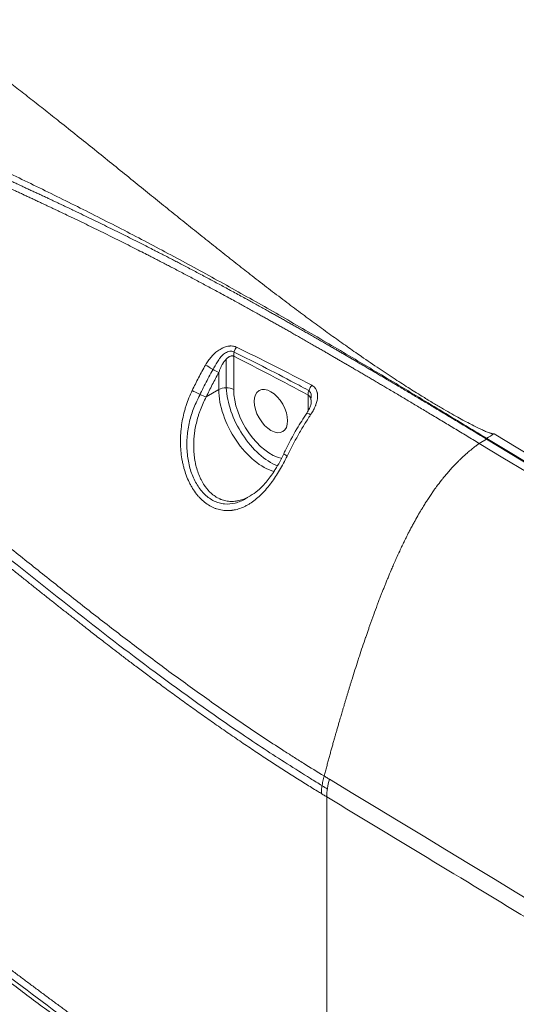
# Model space of a CAD drawing. Header units: millimetres. Extents: x 5437 to 18441, y -4466 to 3128.
# Tile 474 of 497: x 15636.46 to 15644.01, y -609.07 to -594.1. Entities that reach past the tile are written whole.
import ezdxf

# ---------------------------------------------------------------- set-up
doc = ezdxf.new("R2010")
doc.units = ezdxf.units.MM
doc.layers.add('1轮廓实线层', color=7, linetype='Continuous', lineweight=18)

# ---------------------------------------------------------------- blocks, each defined once
blk = doc.blocks.new('MR07S-930-Z')
at = {"layer": '1轮廓实线层'}
for p, q in [((7530.658, -5655.672), (7530.658, -5658.402)), ((7531.365, -5655.395), (7531.365, -5658.571)), ((7529.951, -5658.571), (7529.951, -5656.951)), ((7528.754, -5659.262), (7529.951, -5658.571)), ((7538.436, -5660.578), (7538.436, -5659.089)), ((7555.405, -5663.277), (7554.698, -5663.685)), ((7556.114, -5662.764), (7556.106, -5662.769)), ((7536.137, -5664.657), (7536.136, -5664.659)), ((7540.204, -5697.256), (7540.204, -5733.787))]:
    blk.add_line(p, q, dxfattribs=at)
for centre, major_axis, ratio, start_param, end_param in [((7532.072, -5654.987), (0.448, 0.894), 0.614193, 1.360107, 2.32092), ((7529.244, -5656.542), (-0.871, 0.491), 0.014363, 0.877482, 2.52604), ((7528.047, -5658.854), (-0.902, 0.431), 0.109017, 0.862196, 2.521867), ((7530.658, -5658.979), (1, 0), 0.57735, 0.785398, 2.356194), ((7534.194, -5661.02), (-3, 5.196), 0.57735, 0.785398, 2.604233), ((7534.901, -5660.612), (3, -5.196), 0.57735, 3.975244, 5.644021), ((7534.901, -5660.612), (2.5, -4.33), 0.57735, 3.926991, 5.797367), ((7539.143, -5658.681), (-0.477, -0.879), 0.594407, 4.417391, 5.482332), ((7539.143, -5661.356), (-0.833, 0.553), 0.087701, 5.367146, 6.294558), ((7366.609, -15100.341), (-5847.271, 10127.771), 0.57735, 5.457597, 5.474954), ((7366.61, -15100.335), (-5847.318, 10127.852), 0.57735, 5.457597, 5.474954), ((7365.902, -15100.749), (5847.271, -10127.771), 0.57735, 2.316004, 2.333362), ((7537.036, -5665.095), (-0.899, 0.438), 0.098815, 0.021067, 0.898485), ((7544.447, -5694.807), (3.101, 5.136), 0.563983, 2.041851, 2.367386), ((7351.629, -15108.99), (5832.803, -10102.71), 0.57735, 2.316004, 2.333301)]:
    blk.add_ellipse(centre, major_axis=major_axis, ratio=ratio, start_param=start_param, end_param=end_param, dxfattribs=at)
blk.add_ellipse((7534.901, -5660.612), major_axis=(1.125, -1.949), ratio=0.57735, dxfattribs=at)
for points, degree, knots in [([(7556.114, -5662.764), (7556.113, -5662.764), (7556.11, -5662.766), (7556.106, -5662.767), (7556.102, -5662.768), (7556.097, -5662.77), (7556.093, -5662.771), (7556.088, -5662.772), (7556.084, -5662.773), (7556.079, -5662.773), (7556.074, -5662.774), (7556.069, -5662.775), (7556.063, -5662.775), (7556.058, -5662.775), (7556.053, -5662.775), (7556.038, -5662.775), (7556.012, -5662.773), (7555.973, -5662.768), (7555.928, -5662.758), (7555.878, -5662.745), (7555.821, -5662.729), (7555.737, -5662.702), (7555.622, -5662.661), (7555.471, -5662.603), (7555.302, -5662.532), (7555.112, -5662.449), (7554.903, -5662.353), (7554.675, -5662.245), (7554.34, -5662.081), (7553.884, -5661.85), (7553.291, -5661.537), (7552.627, -5661.175), (7551.89, -5660.76), (7551.078, -5660.29), (7550.184, -5659.76), (7549.127, -5659.116), (7547.895, -5658.345), (7546.477, -5657.43), (7544.924, -5656.4), (7543.408, -5655.364), (7541.951, -5654.346), (7540.585, -5653.372), (7539.165, -5652.341), (7537.701, -5651.259), (7536.198, -5650.13), (7534.664, -5648.96), (7533.173, -5647.808), (7531.726, -5646.677), (7530.327, -5645.574), (7528.898, -5644.438), (7527.447, -5643.277), (7525.982, -5642.1), (7524.493, -5640.899), (7522.967, -5639.666), (7521.391, -5638.391), (7519.777, -5637.087), (7518.14, -5635.768), (7516.489, -5634.444), (7514.928, -5633.199), (7513.465, -5632.041), (7512.111, -5630.976), (7510.772, -5629.931), (7509.258, -5628.76), (7507.6, -5627.491), (7505.824, -5626.152), (7504.153, -5624.909), (7502.46, -5623.667), (7500.773, -5622.447), (7499.118, -5621.269), (7497.638, -5620.229), (7496.323, -5619.315), (7495.289, -5618.601), (7494.501, -5618.058), (7493.925, -5617.661), (7493.402, -5617.3), (7492.932, -5616.975), (7492.516, -5616.683), (7492.152, -5616.426), (7491.841, -5616.201), (7491.582, -5616.008), (7491.375, -5615.848), (7491.247, -5615.742), (7491.18, -5615.681), (7491.153, -5615.656), (7491.13, -5615.634), (7491.11, -5615.612), (7491.092, -5615.593), (7491.078, -5615.576), (7491.066, -5615.56), (7491.058, -5615.548), (7491.054, -5615.539), (7491.052, -5615.534), (7491.051, -5615.529), (7491.051, -5615.524), (7491.051, -5615.519), (7491.052, -5615.515), (7491.054, -5615.51), (7491.057, -5615.506), (7491.059, -5615.503), (7491.06, -5615.502)], 3, [0, 0, 0, 0, 0.000047, 0.000094, 0.000142, 0.000189, 0.000236, 0.000284, 0.000332, 0.000381, 0.000431, 0.000481, 0.000533, 0.000585, 0.000638, 0.000693, 0.001012, 0.001397, 0.001854, 0.002385, 0.002993, 0.003679, 0.005149, 0.006881, 0.008881, 0.01115, 0.013693, 0.016513, 0.019612, 0.026246, 0.03389, 0.042571, 0.052336, 0.063255, 0.07542, 0.088939, 0.107127, 0.127258, 0.149634, 0.174619, 0.194275, 0.2149, 0.236576, 0.259387, 0.28276, 0.30695, 0.331943, 0.353892, 0.376447, 0.399605, 0.423304, 0.447306, 0.471353, 0.49638, 0.522349, 0.548913, 0.575759, 0.602752, 0.629775, 0.651968, 0.673832, 0.695309, 0.716421, 0.746363, 0.774198, 0.800195, 0.824531, 0.852717, 0.877763, 0.899988, 0.919633, 0.936893, 0.946293, 0.954881, 0.96268, 0.969707, 0.975972, 0.981486, 0.986258, 0.990298, 0.993614, 0.996215, 0.99673, 0.997206, 0.997644, 0.998043, 0.998404, 0.998727, 0.999014, 0.999264, 0.999355, 0.999443, 0.999528, 0.999609, 0.999689, 0.999767, 0.999845, 0.999922, 1, 1, 1, 1]), ([(7555.406, -5663.196), (7554.665, -5662.746), (7553.924, -5662.296), (7552.442, -5661.399), (7551.701, -5660.951), (7549.477, -5659.61), (7547.995, -5658.72), (7545.03, -5656.949), (7543.548, -5656.068), (7540.582, -5654.321), (7539.1, -5653.454), (7536.876, -5652.167), (7536.134, -5651.74), (7534.651, -5650.892), (7533.91, -5650.471), (7531.687, -5649.216), (7530.205, -5648.39), (7527.983, -5647.172), (7527.243, -5646.769), (7525.762, -5645.969), (7525.022, -5645.573), (7522.801, -5644.395), (7521.321, -5643.624), (7519.102, -5642.487), (7518.363, -5642.111), (7516.884, -5641.366), (7516.145, -5640.997), (7514.666, -5640.264), (7513.927, -5639.901), (7512.449, -5639.179), (7511.71, -5638.82), (7510.232, -5638.107), (7509.494, -5637.752), (7508.016, -5637.046), (7507.278, -5636.694), (7505.062, -5635.641), (7503.585, -5634.941), (7500.63, -5633.533), (7499.153, -5632.825), (7496.197, -5631.385), (7494.718, -5630.653), (7491.758, -5629.147), (7490.277, -5628.373), (7488.054, -5627.171), (7487.312, -5626.763), (7485.828, -5625.931), (7485.085, -5625.507), (7484.343, -5625.075)], 3, [0, 0, 0, 0, 0.03125, 0.03125, 0.0625, 0.0625, 0.125, 0.125, 0.1875, 0.1875, 0.25, 0.25, 0.28125, 0.28125, 0.3125, 0.3125, 0.375, 0.375, 0.40625, 0.40625, 0.4375, 0.4375, 0.5, 0.5, 0.53125, 0.53125, 0.5625, 0.5625, 0.59375, 0.59375, 0.625, 0.625, 0.65625, 0.65625, 0.6875, 0.6875, 0.75, 0.75, 0.8125, 0.8125, 0.875, 0.875, 0.9375, 0.9375, 0.96875, 0.96875, 1, 1, 1, 1]), ([(7484.199, -5626.853), (7486.618, -5628.242), (7489.226, -5629.605), (7491.316, -5630.698), (7493.65, -5631.839), (7495.627, -5632.805), (7497.976, -5633.901), (7499.742, -5634.725), (7502.189, -5635.842), (7502.977, -5636.201), (7504.199, -5636.756), (7506.002, -5637.575), (7506.187, -5637.659), (7508.732, -5638.817), (7510.539, -5639.651), (7513.166, -5640.865), (7515.459, -5641.959), (7519.296, -5643.79), (7522.912, -5645.632), (7527.181, -5647.807), (7531.629, -5650.243), (7535.151, -5652.172), (7539.018, -5654.393), (7542.306, -5656.28), (7546.038, -5658.49), (7550.182, -5660.943), (7554.698, -5663.685)], 2, [0, 0, 0, 0.0625, 0.0625, 0.125, 0.125, 0.1875, 0.1875, 0.25, 0.25, 0.28125, 0.28125, 0.3125, 0.3125, 0.375, 0.375, 0.4375, 0.4375, 0.5, 0.5, 0.625, 0.625, 0.75, 0.75, 0.875, 0.875, 1, 1, 1]), ([(7484.696, -5626.324), (7484.801, -5626.385), (7487.325, -5627.833), (7489.933, -5629.197), (7492.024, -5630.29), (7494.357, -5631.431), (7496.334, -5632.397), (7498.683, -5633.493), (7500.449, -5634.317), (7502.896, -5635.433), (7503.684, -5635.792), (7504.906, -5636.348), (7506.709, -5637.167), (7506.894, -5637.251), (7509.439, -5638.408), (7511.246, -5639.243), (7513.873, -5640.456), (7516.167, -5641.551), (7520.003, -5643.382), (7523.619, -5645.224), (7527.889, -5647.398), (7532.336, -5649.835), (7535.858, -5651.764), (7539.726, -5653.984), (7543.013, -5655.872), (7546.745, -5658.081), (7550.889, -5660.535), (7555.405, -5663.277)], 2, [0, 0, 0, 0.00271, 0.06504, 0.06504, 0.127371, 0.127371, 0.189702, 0.189702, 0.252032, 0.252032, 0.283198, 0.283198, 0.314363, 0.314363, 0.376694, 0.376694, 0.439024, 0.439024, 0.501355, 0.501355, 0.626016, 0.626016, 0.750677, 0.750677, 0.875339, 0.875339, 1, 1, 1]), ([(7539.961, -5695.274), (7539.299, -5694.872), (7538.642, -5694.466), (7537.665, -5693.854), (7537.34, -5693.649), (7536.694, -5693.238), (7536.372, -5693.032), (7535.41, -5692.412), (7534.774, -5691.996), (7533.511, -5691.161), (7532.884, -5690.74), (7531.64, -5689.896), (7531.023, -5689.472), (7529.796, -5688.62), (7529.187, -5688.192), (7527.977, -5687.334), (7527.375, -5686.903), (7526.18, -5686.038), (7525.586, -5685.604), (7523.815, -5684.298), (7522.647, -5683.423), (7520.912, -5682.104), (7520.337, -5681.663), (7519.19, -5680.781), (7518.619, -5680.339), (7517.482, -5679.453), (7516.915, -5679.01), (7515.786, -5678.122), (7515.222, -5677.677), (7514.099, -5676.788), (7513.539, -5676.343), (7512.421, -5675.452), (7511.863, -5675.007), (7510.749, -5674.116), (7510.192, -5673.67), (7509.081, -5672.779), (7508.525, -5672.334), (7507.415, -5671.443), (7506.86, -5670.998), (7505.749, -5670.108), (7505.194, -5669.663), (7504.36, -5668.998), (7504.082, -5668.776), (7503.525, -5668.332), (7503.247, -5668.111), (7502.412, -5667.447), (7501.854, -5667.005), (7500.735, -5666.122), (7500.175, -5665.681), (7499.333, -5665.021), (7499.052, -5664.802), (7498.489, -5664.363), (7498.207, -5664.144), (7497.36, -5663.487), (7496.793, -5663.05), (7495.656, -5662.179), (7495.086, -5661.744), (7493.94, -5660.878), (7493.365, -5660.446), (7492.209, -5659.586), (7491.629, -5659.157), (7490.462, -5658.302), (7489.876, -5657.877), (7488.697, -5657.03), (7488.105, -5656.608), (7486.316, -5655.348), (7485.11, -5654.516), (7483.888, -5653.693)], 3, [0, 0, 0, 0, 0.03125, 0.03125, 0.046875, 0.046875, 0.0625, 0.0625, 0.09375, 0.09375, 0.125, 0.125, 0.15625, 0.15625, 0.1875, 0.1875, 0.21875, 0.21875, 0.25, 0.25, 0.3125, 0.3125, 0.34375, 0.34375, 0.375, 0.375, 0.40625, 0.40625, 0.4375, 0.4375, 0.46875, 0.46875, 0.5, 0.5, 0.53125, 0.53125, 0.5625, 0.5625, 0.59375, 0.59375, 0.625, 0.625, 0.640625, 0.640625, 0.65625, 0.65625, 0.6875, 0.6875, 0.71875, 0.71875, 0.734375, 0.734375, 0.75, 0.75, 0.78125, 0.78125, 0.8125, 0.8125, 0.84375, 0.84375, 0.875, 0.875, 0.90625, 0.90625, 0.9375, 0.9375, 1, 1, 1, 1]), ([(7482.511, -5654.618), (7482.72, -5654.757), (7483.148, -5655.042), (7483.793, -5655.475), (7484.446, -5655.917), (7485.095, -5656.36), (7485.739, -5656.804), (7486.384, -5657.252), (7487.037, -5657.709), (7487.701, -5658.177), (7488.365, -5658.649), (7489.029, -5659.125), (7489.713, -5659.618), (7490.448, -5660.153), (7491.258, -5660.746), (7492.129, -5661.389), (7493.015, -5662.049), (7493.867, -5662.689), (7494.657, -5663.286), (7495.373, -5663.832), (7496.017, -5664.324), (7496.596, -5664.769), (7497.12, -5665.173), (7497.602, -5665.546), (7498.053, -5665.896), (7498.477, -5666.226), (7498.874, -5666.536), (7499.245, -5666.826), (7499.595, -5667.101), (7499.932, -5667.365), (7500.263, -5667.625), (7500.592, -5667.884), (7500.922, -5668.144), (7501.253, -5668.406), (7501.593, -5668.675), (7501.949, -5668.957), (7502.333, -5669.261), (7502.752, -5669.594), (7503.213, -5669.96), (7503.714, -5670.36), (7504.256, -5670.792), (7504.838, -5671.257), (7505.454, -5671.75), (7506.088, -5672.257), (7506.713, -5672.758), (7507.309, -5673.237), (7507.871, -5673.687), (7508.4, -5674.112), (7508.898, -5674.511), (7509.366, -5674.887), (7509.808, -5675.241), (7510.232, -5675.58), (7510.646, -5675.911), (7511.056, -5676.239), (7511.465, -5676.567), (7511.875, -5676.894), (7512.286, -5677.222), (7512.697, -5677.549), (7513.108, -5677.877), (7513.52, -5678.204), (7513.929, -5678.529), (7514.331, -5678.848), (7514.725, -5679.16), (7515.112, -5679.465), (7515.494, -5679.767), (7515.874, -5680.066), (7516.256, -5680.366), (7516.641, -5680.668), (7517.039, -5680.98), (7517.464, -5681.312), (7517.933, -5681.678), (7518.461, -5682.087), (7519.055, -5682.547), (7519.721, -5683.06), (7520.464, -5683.631), (7521.293, -5684.263), (7522.217, -5684.962), (7523.25, -5685.738), (7524.392, -5686.587), (7525.616, -5687.488), (7526.876, -5688.402), (7528.143, -5689.31), (7529.429, -5690.218), (7530.751, -5691.137), (7532.083, -5692.048), (7533.375, -5692.916), (7534.602, -5693.727), (7535.793, -5694.501), (7536.984, -5695.263), (7538.163, -5696.004), (7539.071, -5696.564), (7539.572, -5696.87), (7539.695, -5696.945)], 3, [0, 0, 0, 0, 0.010441, 0.021409, 0.032343, 0.04337, 0.054295, 0.065142, 0.076314, 0.087848, 0.099338, 0.110716, 0.122375, 0.134998, 0.149276, 0.165018, 0.18105, 0.196368, 0.210517, 0.223357, 0.234901, 0.245263, 0.254641, 0.26329, 0.271436, 0.279158, 0.286392, 0.29311, 0.299427, 0.305525, 0.311545, 0.317553, 0.323564, 0.3296, 0.33576, 0.342219, 0.349188, 0.356858, 0.365319, 0.374549, 0.384513, 0.395222, 0.406673, 0.418555, 0.430215, 0.441207, 0.451513, 0.461252, 0.470434, 0.479024, 0.487092, 0.494817, 0.502375, 0.509884, 0.517395, 0.524914, 0.532432, 0.539944, 0.547467, 0.555004, 0.562494, 0.569839, 0.576992, 0.583986, 0.590898, 0.597796, 0.604688, 0.611598, 0.618683, 0.62623, 0.634574, 0.643988, 0.654598, 0.666455, 0.679635, 0.694262, 0.71047, 0.728486, 0.748523, 0.770104, 0.791955, 0.81326, 0.83462, 0.856896, 0.879323, 0.900526, 0.92015, 0.938781, 0.957704, 0.976806, 0.99428, 1, 1, 1, 1]), ([(7539.764, -5696.185), (7539.393, -5695.96), (7539.024, -5695.733), (7537.912, -5695.046), (7537.174, -5694.581), (7534.98, -5693.18), (7533.545, -5692.234), (7529.308, -5689.363), (7526.576, -5687.407), (7518.565, -5681.456), (7513.473, -5677.379), (7503.309, -5669.227), (7498.239, -5665.154), (7489.785, -5658.835), (7486.557, -5656.522), (7483.201, -5654.276)], 3, [0, 0, 0, 0, 0.017458, 0.017458, 0.052863, 0.052863, 0.123672, 0.123672, 0.265291, 0.265291, 0.548529, 0.548529, 0.831767, 0.831767, 1, 1, 1, 1]), ([(7531.629, -5654.531), (7531.599, -5654.516), (7531.569, -5654.504), (7531.507, -5654.481), (7531.475, -5654.471), (7531.377, -5654.445), (7531.31, -5654.433), (7531.173, -5654.421), (7531.102, -5654.42), (7531.013, -5654.425), (7530.995, -5654.427), (7530.959, -5654.43), (7530.94, -5654.432), (7530.886, -5654.439), (7530.849, -5654.445), (7530.74, -5654.466), (7530.667, -5654.485), (7530.524, -5654.53), (7530.452, -5654.557), (7530.346, -5654.603), (7530.311, -5654.619), (7530.241, -5654.653), (7530.206, -5654.671), (7530.102, -5654.728), (7530.034, -5654.768), (7529.836, -5654.898), (7529.71, -5654.996), (7529.559, -5655.129), (7529.529, -5655.156), (7529.469, -5655.212), (7529.44, -5655.24), (7529.354, -5655.326), (7529.299, -5655.385), (7529.138, -5655.566), (7529.038, -5655.693), (7528.85, -5655.958), (7528.763, -5656.095), (7528.682, -5656.238)], 3, [0, 0, 0, 0, 0.03125, 0.03125, 0.0625, 0.0625, 0.125, 0.125, 0.1875, 0.1875, 0.203125, 0.203125, 0.21875, 0.21875, 0.25, 0.25, 0.3125, 0.3125, 0.375, 0.375, 0.40625, 0.40625, 0.4375, 0.4375, 0.5, 0.5, 0.625, 0.625, 0.65625, 0.65625, 0.6875, 0.6875, 0.75, 0.75, 0.875, 0.875, 1, 1, 1, 1]), ([(7529.951, -5655.725), (7529.951, -5655.725), (7529.951, -5655.725), (7530.032, -5655.593), (7530.126, -5655.471), (7530.34, -5655.251), (7530.458, -5655.155), (7530.715, -5655.004), (7530.852, -5654.95), (7531.123, -5654.909), (7531.255, -5654.924), (7531.38, -5654.985), (7531.396, -5654.994), (7531.411, -5655.004)], 3, [0, 0, 0, 0, 0.000224, 0.000224, 0.241171, 0.241171, 0.482119, 0.482119, 0.723066, 0.723066, 0.964014, 0.964014, 1, 1, 1, 1]), ([(7531.412, -5655.001), (7533.464, -5656.014), (7535.518, -5657.069), (7537.86, -5658.312), (7538.148, -5658.466), (7538.435, -5658.62)], 3, [0, 0, 0, 0, 0.877094, 0.877094, 1, 1, 1, 1]), ([(7531.629, -5654.531), (7532.82, -5655.107), (7534.012, -5655.698), (7536.397, -5656.906), (7537.59, -5657.524), (7538.782, -5658.154)], 3, [0, 0, 0, 0, 0.5, 0.5, 1, 1, 1, 1]), ([(7527.791, -5659.817), (7527.877, -5659.631), (7527.964, -5659.445), (7528.273, -5658.796), (7528.501, -5658.334), (7528.979, -5657.415), (7529.228, -5656.956), (7529.638, -5656.243), (7529.793, -5655.983), (7529.951, -5655.725)], 3, [0, 0, 0, 0, 0.134184, 0.134184, 0.469109, 0.469109, 0.804035, 0.804035, 1, 1, 1, 1]), ([(7529.951, -5656.951), (7529.984, -5656.853), (7530.019, -5656.758), (7530.095, -5656.57), (7530.135, -5656.478), (7530.223, -5656.298), (7530.27, -5656.21), (7530.333, -5656.103), (7530.346, -5656.082), (7530.373, -5656.04), (7530.386, -5656.019), (7530.427, -5655.958), (7530.455, -5655.918), (7530.512, -5655.84), (7530.542, -5655.802), (7530.605, -5655.729), (7530.637, -5655.693), (7530.687, -5655.643), (7530.704, -5655.626), (7530.739, -5655.595), (7530.756, -5655.579), (7530.809, -5655.535), (7530.846, -5655.508), (7530.902, -5655.471), (7530.922, -5655.459), (7530.951, -5655.443), (7530.961, -5655.438), (7530.981, -5655.428), (7530.991, -5655.423), (7531.041, -5655.401), (7531.081, -5655.387), (7531.133, -5655.376), (7531.143, -5655.374), (7531.164, -5655.37), (7531.174, -5655.369), (7531.205, -5655.367), (7531.226, -5655.366), (7531.267, -5655.369), (7531.287, -5655.372), (7531.327, -5655.381), (7531.346, -5655.387), (7531.365, -5655.395)], 3, [0, 0, 0, 0, 0.125, 0.125, 0.25, 0.25, 0.375, 0.375, 0.40625, 0.40625, 0.4375, 0.4375, 0.5, 0.5, 0.5625, 0.5625, 0.625, 0.625, 0.65625, 0.65625, 0.6875, 0.6875, 0.75, 0.75, 0.78125, 0.78125, 0.796875, 0.796875, 0.8125, 0.8125, 0.875, 0.875, 0.890625, 0.890625, 0.90625, 0.90625, 0.9375, 0.9375, 0.96875, 0.96875, 1, 1, 1, 1]), ([(7538.436, -5659.089), (7537.257, -5658.449), (7536.078, -5657.82), (7533.721, -5656.588), (7532.543, -5655.985), (7531.365, -5655.395)], 3, [0, 0, 0, 0, 0.5, 0.5, 1, 1, 1, 1]), ([(7527.424, -5658.648), (7527.62, -5658.241), (7527.822, -5657.836), (7528.136, -5657.233), (7528.242, -5657.033), (7528.459, -5656.634), (7528.569, -5656.436), (7528.682, -5656.238)], 3, [0, 0, 0, 0, 0.5, 0.5, 0.75, 0.75, 1, 1, 1, 1]), ([(7529.951, -5656.951), (7529.737, -5657.33), (7529.531, -5657.713), (7529.133, -5658.483), (7528.941, -5658.872), (7528.754, -5659.262)], 3, [0, 0, 0, 0, 0.5, 0.5, 1, 1, 1, 1]), ([(7536.442, -5664.892), (7536.33, -5665.121), (7536.215, -5665.345), (7535.98, -5665.786), (7535.859, -5666.002), (7535.609, -5666.425), (7535.481, -5666.631), (7535.216, -5667.034), (7535.079, -5667.231), (7534.867, -5667.517), (7534.794, -5667.611), (7534.684, -5667.75), (7534.647, -5667.795), (7534.572, -5667.886), (7534.534, -5667.931), (7534.345, -5668.154), (7534.189, -5668.322), (7533.872, -5668.64), (7533.71, -5668.789), (7533.377, -5669.067), (7533.206, -5669.195), (7532.987, -5669.342), (7532.943, -5669.371), (7532.855, -5669.426), (7532.722, -5669.507), (7532.588, -5669.58), (7532.319, -5669.717), (7532.139, -5669.794), (7531.774, -5669.92), (7531.589, -5669.97), (7531.356, -5670.013), (7531.286, -5670.024), (7531.216, -5670.034), (7531.169, -5670.039), (7531.145, -5670.042), (7531.027, -5670.054), (7530.934, -5670.06), (7530.654, -5670.065), (7530.47, -5670.053), (7530.105, -5669.997), (7529.925, -5669.954), (7529.701, -5669.88), (7529.656, -5669.864), (7529.567, -5669.83), (7529.523, -5669.812), (7529.391, -5669.756), (7529.304, -5669.715), (7529.048, -5669.58), (7528.883, -5669.476), (7528.564, -5669.241), (7528.41, -5669.109), (7528.224, -5668.927), (7528.187, -5668.889), (7528.114, -5668.813), (7528.007, -5668.697), (7527.904, -5668.575), (7527.704, -5668.322), (7527.579, -5668.143), (7527.403, -5667.86), (7527.347, -5667.763), (7527.265, -5667.613), (7527.238, -5667.563), (7527.185, -5667.46), (7527.159, -5667.409), (7527.033, -5667.148), (7526.941, -5666.933), (7526.776, -5666.49), (7526.703, -5666.263), (7526.607, -5665.913), (7526.577, -5665.795), (7526.536, -5665.616), (7526.522, -5665.556), (7526.497, -5665.435), (7526.485, -5665.374), (7526.428, -5665.069), (7526.391, -5664.824), (7526.338, -5664.328), (7526.32, -5664.079), (7526.303, -5663.575), (7526.304, -5663.322), (7526.316, -5663.003), (7526.319, -5662.939), (7526.326, -5662.812), (7526.339, -5662.621), (7526.357, -5662.43), (7526.398, -5662.051), (7526.435, -5661.799), (7526.525, -5661.299), (7526.579, -5661.051), (7526.672, -5660.68), (7526.722, -5660.496), (7526.777, -5660.312), (7526.815, -5660.189), (7526.834, -5660.128), (7526.933, -5659.824), (7527.02, -5659.584), (7527.211, -5659.111), (7527.313, -5658.878), (7527.424, -5658.648)], 3, [0, 0, 0, 0, 0.03125, 0.03125, 0.0625, 0.0625, 0.09375, 0.09375, 0.125, 0.125, 0.140625, 0.140625, 0.148438, 0.148438, 0.15625, 0.15625, 0.1875, 0.1875, 0.21875, 0.21875, 0.25, 0.25, 0.257813, 0.257813, 0.265625, 0.28125, 0.28125, 0.3125, 0.3125, 0.34375, 0.34375, 0.351563, 0.355469, 0.355469, 0.359375, 0.359375, 0.375, 0.375, 0.40625, 0.40625, 0.4375, 0.4375, 0.445313, 0.445313, 0.453125, 0.453125, 0.46875, 0.46875, 0.5, 0.5, 0.53125, 0.53125, 0.539063, 0.539063, 0.546875, 0.5625, 0.5625, 0.59375, 0.59375, 0.609375, 0.609375, 0.617188, 0.617188, 0.625, 0.625, 0.65625, 0.65625, 0.6875, 0.6875, 0.703125, 0.703125, 0.710938, 0.710938, 0.71875, 0.71875, 0.75, 0.75, 0.78125, 0.78125, 0.8125, 0.8125, 0.820313, 0.820313, 0.828125, 0.84375, 0.84375, 0.875, 0.875, 0.90625, 0.90625, 0.921875, 0.929688, 0.929688, 0.9375, 0.9375, 0.96875, 0.96875, 1, 1, 1, 1]), ([(7538.435, -5658.62), (7538.528, -5658.67), (7538.603, -5658.744), (7538.709, -5658.937), (7538.732, -5659.058), (7538.726, -5659.265), (7538.713, -5659.348), (7538.691, -5659.431)], 3, [0, 0, 0, 0, 0.352083, 0.352083, 0.74897, 0.74897, 1, 1, 1, 1]), ([(7538.674, -5660.961), (7538.695, -5660.93), (7538.716, -5660.899), (7538.756, -5660.835), (7538.776, -5660.804), (7538.835, -5660.708), (7538.872, -5660.644), (7538.98, -5660.45), (7539.045, -5660.32), (7539.116, -5660.154), (7539.13, -5660.121), (7539.156, -5660.054), (7539.169, -5660.021), (7539.205, -5659.921), (7539.227, -5659.854), (7539.265, -5659.722), (7539.282, -5659.655), (7539.303, -5659.556), (7539.309, -5659.523), (7539.32, -5659.457), (7539.324, -5659.424), (7539.336, -5659.326), (7539.34, -5659.262), (7539.342, -5659.135), (7539.34, -5659.073), (7539.33, -5658.981), (7539.326, -5658.95), (7539.318, -5658.905), (7539.315, -5658.89), (7539.309, -5658.86), (7539.292, -5658.787), (7539.269, -5658.717), (7539.224, -5658.609), (7539.198, -5658.557), (7539.159, -5658.496), (7539.151, -5658.483), (7539.134, -5658.459), (7539.126, -5658.448), (7539.099, -5658.413), (7539.081, -5658.39), (7539.022, -5658.326), (7538.979, -5658.287), (7538.886, -5658.215), (7538.836, -5658.183), (7538.782, -5658.154)], 3, [0, 0, 0, 0, 0.03125, 0.03125, 0.0625, 0.0625, 0.125, 0.125, 0.25, 0.25, 0.28125, 0.28125, 0.3125, 0.3125, 0.375, 0.375, 0.4375, 0.4375, 0.46875, 0.46875, 0.5, 0.5, 0.5625, 0.5625, 0.625, 0.625, 0.65625, 0.65625, 0.671875, 0.671875, 0.6875, 0.75, 0.75, 0.8125, 0.8125, 0.828125, 0.828125, 0.84375, 0.84375, 0.875, 0.875, 0.9375, 0.9375, 1, 1, 1, 1]), ([(7532.685, -5668.809), (7532.624, -5668.85), (7532.562, -5668.889), (7532.34, -5669.021), (7532.177, -5669.105), (7531.845, -5669.247), (7531.674, -5669.305), (7531.168, -5669.433), (7530.831, -5669.462), (7530.324, -5669.414), (7530.155, -5669.382), (7529.828, -5669.289), (7529.668, -5669.229), (7529.199, -5669.003), (7528.898, -5668.791), (7528.493, -5668.404), (7528.365, -5668.263), (7528.121, -5667.958), (7528.005, -5667.793), (7527.686, -5667.276), (7527.507, -5666.898), (7527.287, -5666.286), (7527.223, -5666.075), (7527.113, -5665.649), (7527.067, -5665.431), (7526.956, -5664.768), (7526.917, -5664.307), (7526.91, -5663.39), (7526.942, -5662.93), (7527.041, -5662.239), (7527.083, -5662.009), (7527.182, -5661.556), (7527.239, -5661.332), (7527.436, -5660.669), (7527.598, -5660.237), (7527.791, -5659.818), (7527.791, -5659.817), (7527.791, -5659.817)], 3, [0, 0, 0, 0, 0.017407, 0.017407, 0.062067, 0.062067, 0.106727, 0.106727, 0.196048, 0.196048, 0.240708, 0.240708, 0.285368, 0.285368, 0.374688, 0.374688, 0.419348, 0.419348, 0.464008, 0.464008, 0.553329, 0.553329, 0.597989, 0.597989, 0.642649, 0.642649, 0.731969, 0.731969, 0.82129, 0.82129, 0.86595, 0.86595, 0.91061, 0.91061, 0.99993, 0.99993, 1, 1, 1, 1]), ([(7528.754, -5659.262), (7528.649, -5659.458), (7528.551, -5659.658), (7528.367, -5660.063), (7528.282, -5660.268), (7528.183, -5660.528), (7528.164, -5660.581), (7528.126, -5660.685), (7528.071, -5660.843), (7528.02, -5661.001), (7527.923, -5661.319), (7527.866, -5661.532), (7527.766, -5661.961), (7527.723, -5662.177), (7527.67, -5662.503), (7527.646, -5662.666), (7527.626, -5662.831), (7527.614, -5662.94), (7527.608, -5662.995), (7527.583, -5663.27), (7527.57, -5663.489), (7527.561, -5663.923), (7527.564, -5664.139), (7527.587, -5664.568), (7527.606, -5664.781), (7527.641, -5665.045), (7527.648, -5665.098), (7527.664, -5665.203), (7527.672, -5665.255), (7527.7, -5665.411), (7527.72, -5665.514), (7527.786, -5665.82), (7527.838, -5666.018), (7527.959, -5666.406), (7528.027, -5666.595), (7528.124, -5666.824), (7528.144, -5666.869), (7528.185, -5666.96), (7528.248, -5667.093), (7528.315, -5667.222), (7528.454, -5667.473), (7528.554, -5667.632), (7528.716, -5667.857), (7528.772, -5667.929), (7528.859, -5668.034), (7528.888, -5668.069), (7528.948, -5668.137), (7528.978, -5668.17), (7529.133, -5668.333), (7529.262, -5668.451), (7529.531, -5668.663), (7529.672, -5668.756), (7529.89, -5668.877), (7529.965, -5668.914), (7530.06, -5668.956), (7530.079, -5668.965), (7530.117, -5668.981), (7530.136, -5668.989), (7530.194, -5669.011), (7530.233, -5669.026), (7530.427, -5669.092), (7530.584, -5669.131), (7530.904, -5669.181), (7531.066, -5669.192), (7531.312, -5669.187), (7531.395, -5669.182), (7531.499, -5669.171), (7531.52, -5669.169), (7531.562, -5669.164), (7531.624, -5669.155), (7531.687, -5669.145), (7531.894, -5669.106), (7532.058, -5669.061), (7532.385, -5668.948), (7532.547, -5668.879), (7532.788, -5668.757), (7532.868, -5668.714), (7532.949, -5668.667), (7532.949, -5668.667), (7532.949, -5668.667)], 3, [0, 0, 0, 0, 0.04255, 0.04255, 0.085101, 0.085101, 0.095739, 0.095739, 0.106376, 0.127651, 0.127651, 0.170202, 0.170202, 0.212752, 0.212752, 0.234028, 0.244665, 0.244665, 0.255303, 0.255303, 0.297853, 0.297853, 0.340404, 0.340404, 0.382954, 0.382954, 0.393592, 0.393592, 0.40423, 0.40423, 0.425505, 0.425505, 0.468055, 0.468055, 0.510606, 0.510606, 0.521243, 0.521243, 0.531881, 0.553156, 0.553156, 0.595707, 0.595707, 0.616982, 0.616982, 0.62762, 0.62762, 0.638257, 0.638257, 0.680808, 0.680808, 0.723358, 0.723358, 0.744633, 0.744633, 0.749952, 0.749952, 0.755271, 0.755271, 0.765909, 0.765909, 0.808459, 0.808459, 0.85101, 0.85101, 0.872285, 0.872285, 0.877604, 0.877604, 0.882922, 0.89356, 0.89356, 0.93611, 0.93611, 0.978661, 0.978661, 0.999936, 0.999936, 1, 1, 1, 1]), ([(7538.726, -5659.754), (7538.727, -5659.764), (7538.73, -5659.827), (7538.69, -5660.044), (7538.556, -5660.395), (7538.41, -5660.654), (7538.308, -5660.804)], 3, [0, 0, 0, 0, 0.056806, 0.310862, 0.604818, 1, 1, 1, 1]), ([(7538.436, -5659.089), (7538.468, -5659.105), (7538.497, -5659.125), (7538.537, -5659.16), (7538.55, -5659.172), (7538.574, -5659.199), (7538.585, -5659.213), (7538.607, -5659.244), (7538.617, -5659.259), (7538.636, -5659.292), (7538.644, -5659.309), (7538.668, -5659.361), (7538.681, -5659.397), (7538.697, -5659.454), (7538.702, -5659.474), (7538.71, -5659.514), (7538.714, -5659.534), (7538.722, -5659.595), (7538.726, -5659.637), (7538.729, -5659.703), (7538.729, -5659.728), (7538.729, -5659.753)], 3, [0, 0, 0, 0, 0.151751, 0.151751, 0.227626, 0.227626, 0.303502, 0.303502, 0.379377, 0.379377, 0.455252, 0.455252, 0.607003, 0.607003, 0.682879, 0.682879, 0.758754, 0.758754, 0.910505, 0.910505, 1, 1, 1, 1]), ([(7538.317, -5660.809), (7537.984, -5661.299), (7537.261, -5662.436), (7536.56, -5663.745), (7536.177, -5664.539), (7536.123, -5664.653)], 3, [0, 0, 0, 0, 0.400504, 0.914406, 1, 1, 1, 1]), ([(7538.674, -5660.961), (7538.465, -5661.274), (7538.16, -5661.751), (7537.87, -5662.237), (7537.678, -5662.562), (7537.584, -5662.726), (7537.306, -5663.22), (7537.126, -5663.551), (7536.777, -5664.218), (7536.607, -5664.554), (7536.442, -5664.892)], 3, [0, 0, 0, 0, 0.25, 0.375, 0.375, 0.5, 0.5, 0.75, 0.75, 1, 1, 1, 1]), ([(7554.465, -5663.856), (7554.442, -5663.873), (7554.4, -5663.904), (7554.359, -5663.936), (7554.342, -5663.949)], 3, [0, 0, 0, 0, 0.570572, 1, 1, 1, 1]), ([(7536.136, -5664.658), (7536.136, -5664.659), (7535.902, -5665.185), (7535.381, -5666.084), (7534.555, -5667.278), (7533.738, -5668.139), (7533.189, -5668.512), (7532.946, -5668.644)], 3, [0, 0, 0, 0, 0.000743, 0.30019, 0.546989, 0.80465, 1, 1, 1, 1]), ([(7552.828, -5665.259), (7552.792, -5665.294), (7552.538, -5665.543), (7552.289, -5665.803), (7552.078, -5666.033)], 3, [0, 0, 0, 0, 0.141744, 1, 1, 1, 1]), ([(7553.592, -5664.558), (7553.577, -5664.571), (7553.395, -5664.728), (7553.215, -5664.891), (7553.051, -5665.045)], 3, [0, 0, 0, 0, 0.08096, 1, 1, 1, 1]), ([(7552.078, -5666.033), (7552.025, -5666.091), (7551.862, -5666.272), (7551.702, -5666.458), (7551.594, -5666.585)], 3, [0, 0, 0, 0, 0.323135, 1, 1, 1, 1]), ([(7551.248, -5667.004), (7551.218, -5667.042), (7551.175, -5667.096), (7551.132, -5667.15), (7551.12, -5667.166)], 3, [0, 0, 0, 0, 0.7115, 1, 1, 1, 1]), ([(7550.495, -5667.996), (7550.474, -5668.026), (7550.407, -5668.119), (7550.341, -5668.213), (7550.296, -5668.278)], 3, [0, 0, 0, 0, 0.31749, 1, 1, 1, 1]), ([(7549.811, -5668.997), (7549.791, -5669.029), (7549.692, -5669.181), (7549.595, -5669.334), (7549.518, -5669.456)], 3, [0, 0, 0, 0, 0.205899, 1, 1, 1, 1]), ([(7549.275, -5669.851), (7549.219, -5669.943), (7549.137, -5670.081), (7549.055, -5670.22), (7549.028, -5670.267)], 3, [0, 0, 0, 0, 0.665374, 1, 1, 1, 1]), ([(7548.687, -5670.861), (7548.627, -5670.969), (7548.5, -5671.197), (7548.377, -5671.426), (7548.312, -5671.547)], 3, [0, 0, 0, 0, 0.474175, 1, 1, 1, 1]), ([(7547.457, -5673.234), (7547.44, -5673.269), (7547.37, -5673.415), (7547.3, -5673.561), (7547.248, -5673.672)], 3, [0, 0, 0, 0, 0.239572, 1, 1, 1, 1]), ([(7546.615, -5675.065), (7546.548, -5675.219), (7546.455, -5675.432), (7546.363, -5675.646), (7546.338, -5675.706)], 3, [0, 0, 0, 0, 0.718319, 1, 1, 1, 1]), ([(7545.584, -5677.542), (7545.56, -5677.603), (7545.516, -5677.713), (7545.473, -5677.823), (7545.454, -5677.872)], 3, [0, 0, 0, 0, 0.5527, 1, 1, 1, 1]), ([(7545.011, -5679.029), (7544.898, -5679.33), (7544.663, -5679.966), (7544.434, -5680.603), (7544.315, -5680.939)], 3, [0, 0, 0, 0, 0.471799, 1, 1, 1, 1]), ([(7543.941, -5682.014), (7543.927, -5682.053), (7543.711, -5682.683), (7543.501, -5683.313), (7543.308, -5683.902)], 3, [0, 0, 0, 0, 0.062951, 1, 1, 1, 1]), ([(7543.308, -5683.902), (7543.261, -5684.046), (7543.026, -5684.766), (7542.797, -5685.485), (7542.618, -5686.061)], 3, [0, 0, 0, 0, 0.198946, 1, 1, 1, 1]), ([(7542.618, -5686.061), (7542.601, -5686.114), (7542.569, -5686.218), (7542.52, -5686.375), (7542.472, -5686.531), (7542.423, -5686.688), (7542.375, -5686.844), (7542.327, -5687.001), (7542.279, -5687.157), (7542.231, -5687.314), (7542.184, -5687.47), (7542.136, -5687.626), (7542.089, -5687.783), (7542.042, -5687.939), (7541.995, -5688.096), (7541.948, -5688.252), (7541.902, -5688.408), (7541.845, -5688.599), (7541.768, -5688.858), (7541.661, -5689.22), (7541.524, -5689.685), (7541.386, -5690.159), (7541.259, -5690.598), (7541.155, -5690.961), (7541.058, -5691.3), (7540.969, -5691.614), (7540.912, -5691.815), (7540.884, -5691.912)], 3, [0, 0, 0, 0, 0.026705, 0.05341, 0.080116, 0.106821, 0.133526, 0.160231, 0.186936, 0.213641, 0.240346, 0.267052, 0.293757, 0.320462, 0.347167, 0.373872, 0.400577, 0.427282, 0.471494, 0.533387, 0.61296, 0.710214, 0.776487, 0.838602, 0.896559, 0.950358, 1, 1, 1, 1]), ([(7540.884, -5691.912), (7540.866, -5691.976), (7540.83, -5692.105), (7540.775, -5692.299), (7540.72, -5692.496), (7540.665, -5692.696), (7540.609, -5692.897), (7540.552, -5693.102), (7540.495, -5693.308), (7540.438, -5693.517), (7540.38, -5693.728), (7540.321, -5693.942), (7540.262, -5694.158), (7540.203, -5694.377), (7540.143, -5694.598), (7540.083, -5694.821), (7540.022, -5695.047), (7539.981, -5695.198), (7539.961, -5695.274)], 3, [0, 0, 0, 0, 0.057116, 0.11495, 0.173503, 0.232773, 0.292761, 0.353466, 0.41489, 0.477031, 0.539891, 0.603468, 0.667763, 0.732775, 0.798505, 0.864953, 0.932118, 1, 1, 1, 1]), ([(7539.695, -5733.509), (7539.681, -5733.501), (7539.435, -5733.364), (7538.929, -5733.081), (7538.145, -5732.637), (7537.258, -5732.128), (7536.25, -5731.541), (7535.106, -5730.864), (7533.844, -5730.103), (7532.525, -5729.292), (7531.212, -5728.469), (7529.921, -5727.646), (7528.641, -5726.816), (7527.373, -5725.981), (7526.145, -5725.16), (7524.985, -5724.375), (7523.911, -5723.638), (7522.927, -5722.956), (7522.033, -5722.331), (7521.225, -5721.762), (7520.495, -5721.244), (7519.84, -5720.777), (7519.253, -5720.356), (7518.728, -5719.978), (7518.256, -5719.637), (7517.824, -5719.324), (7517.42, -5719.03), (7517.031, -5718.747), (7516.648, -5718.468), (7516.267, -5718.189), (7515.887, -5717.91), (7515.507, -5717.631), (7515.124, -5717.349), (7514.736, -5717.063), (7514.34, -5716.77), (7513.936, -5716.471), (7513.527, -5716.167), (7513.117, -5715.863), (7512.707, -5715.557), (7512.298, -5715.252), (7511.889, -5714.947), (7511.48, -5714.642), (7511.072, -5714.336), (7510.661, -5714.028), (7510.236, -5713.71), (7509.788, -5713.374), (7509.309, -5713.014), (7508.797, -5712.629), (7508.251, -5712.219), (7507.673, -5711.785), (7507.065, -5711.328), (7506.438, -5710.856), (7505.806, -5710.381), (7505.189, -5709.917), (7504.604, -5709.478), (7504.061, -5709.072), (7503.568, -5708.702), (7503.122, -5708.368), (7502.719, -5708.067), (7502.351, -5707.792), (7502.006, -5707.535), (7501.674, -5707.288), (7501.346, -5707.044), (7501.018, -5706.8), (7500.691, -5706.557), (7500.363, -5706.314), (7500.028, -5706.067), (7499.679, -5705.809), (7499.304, -5705.532), (7498.897, -5705.233), (7498.453, -5704.907), (7497.964, -5704.549), (7497.42, -5704.151), (7496.808, -5703.706), (7496.123, -5703.21), (7495.363, -5702.662), (7494.539, -5702.071), (7493.677, -5701.458), (7492.824, -5700.855), (7492.022, -5700.293), (7491.286, -5699.78), (7490.601, -5699.307), (7489.942, -5698.854), (7489.286, -5698.406), (7488.629, -5697.961), (7487.978, -5697.523), (7487.338, -5697.095), (7486.703, -5696.674), (7486.063, -5696.253), (7485.421, -5695.834), (7484.772, -5695.413), (7484.099, -5694.981), (7483.378, -5694.522), (7482.841, -5694.184), (7482.544, -5693.997), (7482.511, -5693.977)], 3, [0, 0, 0, 0, 0.000681, 0.011378, 0.023479, 0.037276, 0.053072, 0.071235, 0.091951, 0.113992, 0.135585, 0.156729, 0.178251, 0.199961, 0.221088, 0.241152, 0.259834, 0.276986, 0.29264, 0.306873, 0.319759, 0.331375, 0.341801, 0.351136, 0.359535, 0.367205, 0.374391, 0.381337, 0.388218, 0.395101, 0.40198, 0.408856, 0.415771, 0.422807, 0.430018, 0.437395, 0.444872, 0.452375, 0.459867, 0.46735, 0.474841, 0.482335, 0.489809, 0.4973, 0.505, 0.513181, 0.521996, 0.53143, 0.541466, 0.552127, 0.563375, 0.575043, 0.586817, 0.598292, 0.609127, 0.619129, 0.628213, 0.636372, 0.643704, 0.650389, 0.656642, 0.662678, 0.668664, 0.674662, 0.680655, 0.68663, 0.692665, 0.698965, 0.705757, 0.713149, 0.721178, 0.729975, 0.73977, 0.75079, 0.763153, 0.776851, 0.791763, 0.807487, 0.822987, 0.837242, 0.850082, 0.861922, 0.873305, 0.88469, 0.896211, 0.907525, 0.918435, 0.929256, 0.940221, 0.951169, 0.962046, 0.973163, 0.985164, 0.99836, 1, 1, 1, 1]), ([(7539.788, -5734.362), (7539.785, -5734.361), (7539.783, -5734.359), (7539.404, -5734.149), (7539.029, -5733.939), (7537.912, -5733.307), (7537.174, -5732.882), (7534.98, -5731.598), (7533.545, -5730.728), (7529.308, -5728.084), (7526.576, -5726.275), (7518.565, -5720.754), (7513.473, -5716.945), (7503.309, -5709.307), (7498.239, -5705.473), (7489.824, -5699.544), (7486.637, -5697.387), (7483.325, -5695.291)], 3, [0, 0, 0, 0, 0.000125, 0.000125, 0.017857, 0.017857, 0.053323, 0.053323, 0.124253, 0.124253, 0.266115, 0.266115, 0.549837, 0.549837, 0.83356, 0.83356, 1, 1, 1, 1]), ([(7483.888, -5696.143), (7485.11, -5696.92), (7486.316, -5697.706), (7488.105, -5698.895), (7488.697, -5699.293), (7489.876, -5700.093), (7490.463, -5700.495), (7491.629, -5701.3), (7492.21, -5701.705), (7493.365, -5702.516), (7493.94, -5702.923), (7495.086, -5703.74), (7495.656, -5704.149), (7496.793, -5704.97), (7497.36, -5705.381), (7498.207, -5706), (7498.489, -5706.206), (7499.052, -5706.619), (7499.333, -5706.826), (7500.175, -5707.447), (7500.736, -5707.861), (7501.854, -5708.691), (7502.412, -5709.107), (7503.526, -5709.939), (7504.082, -5710.356), (7505.194, -5711.19), (7505.749, -5711.607), (7506.86, -5712.442), (7507.415, -5712.859), (7508.525, -5713.694), (7509.081, -5714.111), (7510.192, -5714.946), (7510.749, -5715.363), (7511.863, -5716.198), (7512.421, -5716.615), (7513.539, -5717.447), (7514.099, -5717.863), (7515.223, -5718.694), (7515.786, -5719.109), (7516.915, -5719.938), (7517.482, -5720.351), (7518.619, -5721.176), (7519.19, -5721.588), (7520.337, -5722.41), (7520.912, -5722.82), (7522.069, -5723.638), (7522.65, -5724.045), (7523.818, -5724.858), (7524.406, -5725.263), (7526.177, -5726.473), (7527.372, -5727.274), (7529.187, -5728.465), (7529.796, -5728.86), (7531.023, -5729.646), (7531.64, -5730.037), (7532.884, -5730.814), (7533.511, -5731.201), (7534.458, -5731.777), (7534.775, -5731.968), (7535.411, -5732.35), (7535.731, -5732.54), (7536.693, -5733.109), (7537.339, -5733.486), (7538.642, -5734.233), (7539.299, -5734.604), (7539.961, -5734.972)], 3, [0, 0, 0, 0, 0.0625, 0.0625, 0.09375, 0.09375, 0.125, 0.125, 0.15625, 0.15625, 0.1875, 0.1875, 0.21875, 0.21875, 0.25, 0.25, 0.265625, 0.265625, 0.28125, 0.28125, 0.3125, 0.3125, 0.34375, 0.34375, 0.375, 0.375, 0.40625, 0.40625, 0.4375, 0.4375, 0.46875, 0.46875, 0.5, 0.5, 0.53125, 0.53125, 0.5625, 0.5625, 0.59375, 0.59375, 0.625, 0.625, 0.65625, 0.65625, 0.6875, 0.6875, 0.71875, 0.71875, 0.75, 0.75, 0.8125, 0.8125, 0.84375, 0.84375, 0.875, 0.875, 0.90625, 0.90625, 0.921875, 0.921875, 0.9375, 0.9375, 0.96875, 0.96875, 1, 1, 1, 1])]:
    blk.add_open_spline(points, degree=degree, knots=knots, dxfattribs=at)
for points in [[(7556.106, -5662.769), (7555.873, -5662.903), (7555.639, -5663.046), (7555.406, -5663.196)], [(7556.114, -5662.764), (7603.947, -5691.642), (7651.771, -5720.994), (7699.578, -5750.815)], [(7553.985, -5664.23), (7553.853, -5664.336), (7553.722, -5664.446), (7553.592, -5664.558)], [(7554.342, -5663.949), (7554.222, -5664.04), (7554.103, -5664.134), (7553.985, -5664.23)], [(7554.698, -5663.685), (7554.62, -5663.741), (7554.543, -5663.798), (7554.465, -5663.856)], [(7553.051, -5665.045), (7552.976, -5665.116), (7552.902, -5665.187), (7552.828, -5665.259)], [(7551.12, -5667.166), (7550.96, -5667.368), (7550.804, -5667.574), (7550.65, -5667.783)], [(7551.515, -5666.679), (7551.425, -5666.786), (7551.336, -5666.894), (7551.248, -5667.004)], [(7551.594, -5666.585), (7551.568, -5666.616), (7551.541, -5666.647), (7551.515, -5666.679)], [(7550.296, -5668.278), (7550.218, -5668.39), (7550.14, -5668.503), (7550.063, -5668.617)], [(7550.65, -5667.783), (7550.598, -5667.854), (7550.546, -5667.925), (7550.495, -5667.996)], [(7550.063, -5668.617), (7549.978, -5668.743), (7549.894, -5668.87), (7549.811, -5668.997)], [(7549.518, -5669.456), (7549.436, -5669.587), (7549.355, -5669.719), (7549.275, -5669.851)], [(7549.028, -5670.267), (7548.912, -5670.464), (7548.799, -5670.662), (7548.687, -5670.861)], [(7548.212, -5671.735), (7548.153, -5671.848), (7548.094, -5671.96), (7548.036, -5672.073)], [(7548.312, -5671.547), (7548.279, -5671.609), (7548.245, -5671.672), (7548.212, -5671.735)], [(7547.663, -5672.811), (7547.625, -5672.887), (7547.588, -5672.963), (7547.551, -5673.04)], [(7547.742, -5672.651), (7547.716, -5672.704), (7547.689, -5672.758), (7547.663, -5672.811)], [(7548.036, -5672.073), (7547.936, -5672.265), (7547.839, -5672.458), (7547.742, -5672.651)], [(7547.248, -5673.672), (7547.211, -5673.75), (7547.175, -5673.828), (7547.139, -5673.906)], [(7547.551, -5673.04), (7547.519, -5673.104), (7547.488, -5673.169), (7547.457, -5673.234)], [(7546.724, -5674.818), (7546.688, -5674.9), (7546.651, -5674.983), (7546.615, -5675.065)], [(7546.818, -5674.607), (7546.787, -5674.677), (7546.755, -5674.747), (7546.724, -5674.818)], [(7547.139, -5673.906), (7547.03, -5674.139), (7546.923, -5674.373), (7546.818, -5674.607)], [(7546.338, -5675.706), (7546.234, -5675.95), (7546.131, -5676.193), (7546.031, -5676.437)], [(7545.934, -5676.673), (7545.884, -5676.795), (7545.834, -5676.917), (7545.785, -5677.04)], [(7546.031, -5676.437), (7545.998, -5676.516), (7545.966, -5676.594), (7545.934, -5676.673)], [(7545.653, -5677.367), (7545.63, -5677.426), (7545.607, -5677.484), (7545.584, -5677.542)], [(7545.785, -5677.04), (7545.741, -5677.149), (7545.697, -5677.258), (7545.653, -5677.367)], [(7545.204, -5678.518), (7545.16, -5678.634), (7545.116, -5678.75), (7545.073, -5678.865)], [(7545.252, -5678.394), (7545.236, -5678.435), (7545.22, -5678.477), (7545.204, -5678.518)], [(7545.33, -5678.191), (7545.304, -5678.259), (7545.278, -5678.326), (7545.252, -5678.394)], [(7545.454, -5677.872), (7545.413, -5677.978), (7545.371, -5678.085), (7545.33, -5678.191)], [(7545.073, -5678.865), (7545.052, -5678.92), (7545.031, -5678.975), (7545.011, -5679.029)], [(7544.193, -5681.285), (7544.108, -5681.528), (7544.024, -5681.771), (7543.941, -5682.014)], [(7544.315, -5680.939), (7544.274, -5681.054), (7544.234, -5681.17), (7544.193, -5681.285)], [(7539.695, -5696.945), (7539.697, -5696.87), (7539.704, -5696.719), (7539.724, -5696.487), (7539.753, -5696.251), (7539.792, -5696.011), (7539.839, -5695.768), (7539.895, -5695.523), (7539.938, -5695.357), (7539.961, -5695.274)], [(7540.458, -5695.579), (7540.403, -5695.546), (7540.292, -5695.478), (7540.126, -5695.377), (7540.016, -5695.309), (7539.961, -5695.274)], [(7540.264, -5696.509), (7540.096, -5696.407), (7539.929, -5696.303), (7539.762, -5696.199)], [(7540.204, -5697.256), (7540.147, -5697.222), (7540.034, -5697.154), (7539.865, -5697.05), (7539.752, -5696.98), (7539.695, -5696.945)], [(7540.204, -5697.256), (7546.995, -5701.357), (7560.578, -5709.577), (7580.95, -5721.965), (7601.321, -5734.41), (7621.69, -5746.912), (7642.058, -5759.472), (7662.424, -5772.089), (7676, -5780.538), (7682.788, -5784.772)]]:
    blk.add_open_spline(points, degree=3, dxfattribs=at)

msp = doc.modelspace()

# ---------------------------------------------------------------- block references
at = {"color": 0, "xscale": 0.16, "yscale": 0.16, "zscale": 0.16}
msp.add_blockref('MR07S-930-Z', (14434.69283, 305.64747), dxfattribs=at)

doc.saveas('drawing.dxf')
